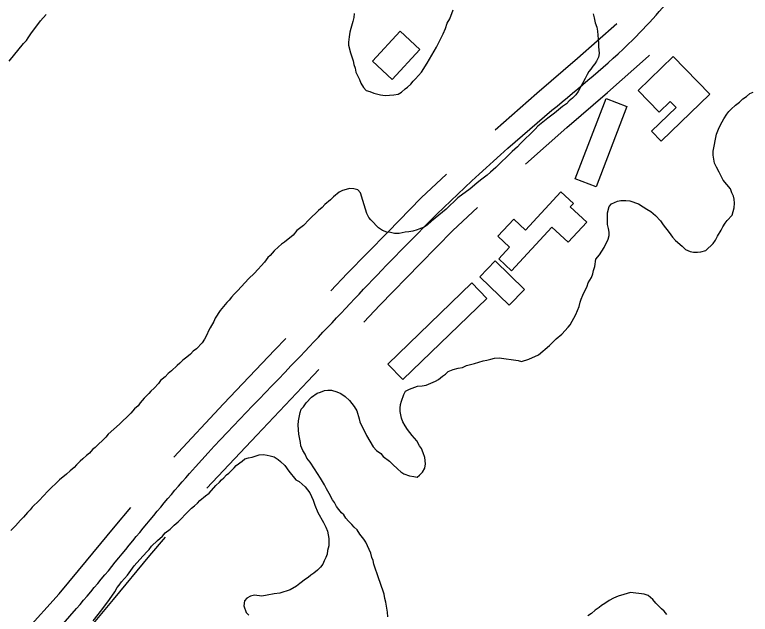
# Model space of a CAD drawing. Extents: x 3887375 to 3925618, y 296674 to 322633.
# Drawn here: x 3896986.8 to 3897472.2, y 306816.9 to 307212.4 of the extents above; entities that cross this region are included whole.
import ezdxf

# ---------------------------------------------------------------- set-up
doc = ezdxf.new("R2010")
doc.units = 0
for name, color, linetype in [('V-BLDG-OTLN', 7, 'Continuous'), ('V-RIVR-EDGE', 7, 'Continuous'), ('V-ROAD-CNTR', 7, 'Continuous'), ('V-SITE-VEGE', 7, 'Continuous')]:
    doc.layers.add(name, color=color, linetype=linetype)

msp = doc.modelspace()

# ---------------------------------------------------------------- linework, layer by layer
at = {"layer": 'V-BLDG-OTLN'}
for points in [[(3897222.93, 307181.78), (3897241.09, 307201.52), (3897254.16, 307189.5), (3897236, 307169.75)], [(3897398.33, 307162.29), (3897421.43, 307184.77), (3897445.47, 307160.07), (3897413.47, 307128.94), (3897407.08, 307135.52), (3897423.25, 307151.25), (3897419.44, 307155.17), (3897412.16, 307148.08)], [(3897390.82, 307151.88), (3897370.45, 307098.85), (3897356.76, 307104.1), (3897377.13, 307157.13)], [(3897341.33, 307072.24), (3897314.67, 307043.53), (3897306.21, 307051.37), (3897313.41, 307059.12), (3897305.64, 307066.33), (3897316.11, 307077.61), (3897323.89, 307070.38), (3897347.31, 307095.6), (3897355.56, 307087.93), (3897353.43, 307085.64), (3897364.34, 307075.51), (3897352.06, 307062.28)], [(3897303.84, 307049.96), (3897323.23, 307031.1), (3897313.12, 307020.72), (3897293.74, 307039.57)], [(3897233.12, 306981.84), (3897288.56, 307035.44), (3897298.37, 307025.29), (3897242.93, 306971.69)]]:
    msp.add_lwpolyline(points, close=True, dxfattribs=at)
at = {"layer": 'V-RIVR-EDGE'}
msp.add_spline([(3894498.05, 310522.42), (3894530.03, 310496.11), (3894553.78, 310474.69), (3894579.94, 310451.31), (3894614.83, 310419.17), (3894633.24, 310400.67), (3894662.79, 310372.43), (3894685.08, 310353.44), (3894692.35, 310347.11), (3894709.79, 310328.13), (3894746.59, 310285.3), (3894785.84, 310252.18), (3894809.57, 310225.9), (3894830.41, 310205.45), (3894852.71, 310189.85), (3894866.75, 310171.85), (3894915.18, 310120.25), (3894950.06, 310083.74), (3894971.37, 310062.81), (3894999, 310039.43), (3895025.16, 310017.03), (3895052.79, 309992.68), (3895092.99, 309952.27), (3895110.91, 309932.8), (3895141.44, 309903.1), (3895188.91, 309855.88), (3895222.82, 309821.31), (3895255.75, 309784.32), (3895319.22, 309722.49), (3895350.7, 309688.42), (3895358.44, 309676.26), (3895364.73, 309669.44), (3895374.92, 309663.11), (3895388.97, 309650.44), (3895410.77, 309628.05), (3895448.54, 309583.28), (3895480.52, 309554.06), (3895503.76, 309527.78), (3895533.8, 309499.54), (3895577.4, 309454.75), (3895606.95, 309425.54), (3895653.45, 309378.81), (3895685.92, 309349.1), (3895719.83, 309314.54), (3895749.38, 309285.81), (3895790.55, 309242.49), (3895837.06, 309195.75), (3895863.69, 309164.12), (3895900.02, 309127.61), (3895944.1, 309081.37), (3895955.73, 309070.65), (3895974.63, 309054.58), (3896002.25, 309033.14), (3896032.78, 309003.93), (3896062.81, 308972.29), (3896082.67, 308950.39), (3896119.48, 308911.93), (3896139.34, 308892.46), (3896151.96, 308889.51), (3896163.12, 308883.66), (3896167.95, 308873.93), (3896170.35, 308862.27), (3896184.39, 308844.27), (3896211.03, 308816.04), (3896224.12, 308810.18), (3896236.73, 308802.37), (3896249.8, 308786.8), (3896255.61, 308776.59), (3896270.64, 308766.35), (3896280.32, 308753.22), (3896295.82, 308737.15), (3896375.27, 308661.2), (3896425.17, 308610.08), (3896464.41, 308570.65), (3896519.63, 308515.64), (3896548.69, 308483.03), (3896563.22, 308467.45), (3896597.61, 308430.94), (3896635.89, 308396.37), (3896666.41, 308365.7), (3896681.42, 308349.64), (3896712.43, 308320.42), (3896746.34, 308287.31), (3896777.36, 308260.04), (3896801.58, 308235.7), (3896820.47, 308215.26), (3896842.76, 308195.29), (3896851.46, 308181.19), (3896882.46, 308148.57), (3896918.81, 308116.43), (3896962.9, 308074.56), (3896997.76, 308033.19), (3897029.24, 307998.63), (3897042.32, 307985), (3897083.5, 307945.57), (3897107.23, 307918.31), (3897123.21, 307898.85), (3897130, 307898.83), (3897142.13, 307892.97), (3897145.99, 307882.28), (3897149.85, 307874.01), (3897162.93, 307860.38), (3897188.6, 307833.12), (3897229.29, 307788.83), (3897267.56, 307752.31), (3897300.5, 307715.81), (3897334.4, 307680.27), (3897361.53, 307651.07), (3897384.78, 307628.19), (3897411.42, 307598.98), (3897445.81, 307563.45), (3897494.26, 307516.71), (3897543.17, 307462.68), (3897584.83, 307418.38), (3897609.05, 307394.04), (3897646.83, 307355.58), (3897678.81, 307323.94), (3897715.15, 307290.34), (3897751.96, 307253.34), (3897766.97, 307236.31), (3897837.68, 307158.43), (3897886.6, 307104.4), (3897936, 307048.43), (3897965.54, 307015.34), (3898010.59, 306970.06), (3898027.54, 306949.14), (3898044.99, 306935.98), (3898063.87, 306914.08), (3898089.05, 306882.46), (3898117.14, 306854.7), (3898160.23, 306801.18), (3898195.59, 306763.7), (3898235.79, 306719.89), (3898261.46, 306693.6), (3898297.3, 306650.78), (3898332.65, 306612.33), (3898369.94, 306568.04), (3898397.54, 306534.95), (3898422.23, 306505.75), (3898462.9, 306455.14), (3898495.34, 306417.18), (3898521.97, 306382.15), (3898601.37, 306284.34), (3898652.22, 306228.37), (3898693.37, 306177.28), (3898729.68, 306130.57), (3898777.13, 306074.12), (3898825.55, 306014.26), (3898848.79, 305986.04), (3898903.98, 305917.43), (3898957.25, 305854.65), (3898984.35, 305818.16), (3899049.73, 305744.67), (3899107.84, 305679.45), (3899129.14, 305651.72), (3899142.69, 305630.31), (3899156.24, 305611.83), (3899175.12, 305587.98), (3899224.03, 305529.59), (3899255.99, 305493.57), (3899288.9, 305449.3), (3899312.61, 305415.24), (3899375.55, 305336.9), (3899410.9, 305296.02), (3899442.85, 305252.24), (3899470.43, 305211.86), (3899531.42, 305133.52), (3899579.35, 305071.24), (3899616.14, 305025.99), (3899647.13, 304986.09), (3899690.7, 304931.1), (3899729.41, 304876.62), (3899753.62, 304846.93), (3899770.56, 304821.64), (3899817.5, 304755.48), (3899845.56, 304713.16), (3899868.3, 304677.16), (3899889.6, 304650.4), (3899911.39, 304623.64), (3899955.44, 304569.14), (3899987.39, 304526.81), (3900012.56, 304494.21), (3900025.63, 304476.21), (3900037.24, 304456.75), (3900061.94, 304431.93), (3900070.67, 304424.13), (3900074.53, 304414.41), (3900074.99, 304404.21), (3900073.03, 304397.9), (3900071.55, 304388.68), (3900071.54, 304383.82), (3900075.9, 304378.96), (3900087.05, 304374.07), (3900096.26, 304367.74), (3900108.39, 304362.37), (3900117.11, 304353.6), (3900140.84, 304326.35), (3900165.54, 304299.09), (3900226.07, 304227.55), (3900277.87, 304164.29), (3900319.98, 304105.91), (3900352.41, 304062.61), (3900384.36, 304023.2), (3900411.47, 303988.16), (3900438.1, 303954.1), (3900462.8, 303926.85), (3900556.24, 303812.49), (3900597.89, 303762.85), (3900633.71, 303716.63), (3900652.59, 303691.33), (3900701.96, 303626.62), (3900774.57, 303530.77), (3900849.12, 303437.34), (3900903.35, 303371.16), (3900928.05, 303343.42), (3900948.87, 303317.63), (3901001.17, 303258.26), (3901038.95, 303216.88), (3901074.78, 303173.09), (3901092.2, 303147.31), (3901171.6, 303050.47), (3901205, 303008.62), (3901238.41, 302968.23), (3901274.74, 302927.83), (3901303.3, 302893.77), (3901343.98, 302847.53), (3901366.73, 302816.4), (3901404.5, 302770.17), (3901454.38, 302715.17), (3901507.18, 302659.19), (3901551.73, 302608.09), (3901584.66, 302570.61), (3901650.02, 302491.29), (3901680.99, 302443.62), (3901717.76, 302388.17), (3901785.52, 302298.16), (3901789.55, 302293.3)], degree=3, dxfattribs=at)
at = {"layer": 'V-ROAD-CNTR'}
for points in [[(3897303.96, 307136.43), (3897331.47, 307160.64), (3897358.28, 307183.68), (3897384.22, 307206.64)], [(3897323.79, 307113.91), (3897351.15, 307138), (3897378, 307161.07), (3897405.05, 307185.01), (3897405.7, 307185.69)], [(3897232.95, 307068.96), (3897254.99, 307091.53), (3897271.86, 307107.17)], [(3897254.41, 307048), (3897275.94, 307070.04), (3897292.26, 307085.18)], [(3897195.36, 307030.15), (3897206.22, 307041.6), (3897232.95, 307068.96)], [(3897217.13, 307009.51), (3897227.84, 307020.79), (3897254.41, 307048)], [(3897091.79, 306920.63), (3897124.69, 306955.68), (3897158.46, 306991.23), (3897165.74, 306998.91)], [(3897113.66, 306900.1), (3897146.5, 306935.08), (3897180.22, 306970.58), (3897187.51, 306978.27)], [(3897028.86, 306845.77), (3897053.06, 306875.03), (3897063.42, 306887.25)], [(3897051.98, 306826.65), (3897076.07, 306855.77), (3897086.31, 306867.86)], [(3896993.84, 306805.84), (3897016.21, 306830.48), (3897028.86, 306845.77)], [(3897016.06, 306785.68), (3897038.89, 306810.83), (3897051.98, 306826.65)]]:
    msp.add_lwpolyline(points, dxfattribs=at)
msp.add_spline([(3896823.87, 306627.19), (3896878.89, 306676.96), (3896954.18, 306744.12), (3897027.55, 306820.66), (3897102.07, 306909.67), (3897169.34, 306980.9), (3897265.46, 307080.78), (3897341.31, 307149.32), (3897394.64, 307195.83), (3897428.95, 307233.86), (3897458.52, 307269)], degree=3, dxfattribs=at)
at = {"layer": 'V-SITE-VEGE'}
for points in [[(3897210.81, 307213.11), (3897210.51, 307210.49), (3897209.95, 307207.88), (3897208.58, 307203.19), (3897208.02, 307200.84), (3897207.46, 307197.7), (3897207.15, 307194.3), (3897207.12, 307192.21), (3897208.36, 307187.21), (3897210.12, 307181.95), (3897210.61, 307179.59), (3897211.37, 307177.22), (3897211.85, 307174.59), (3897213.13, 307171.96), (3897214.4, 307169.58), (3897215.16, 307167.21), (3897216.95, 307164.31), (3897218.76, 307162.45), (3897221.1, 307161.63), (3897223.71, 307160.55), (3897228.14, 307159.44), (3897231.29, 307159.14), (3897237.05, 307159.58), (3897239.94, 307160.07), (3897242.05, 307161.35), (3897244.44, 307163.41), (3897246.03, 307164.7), (3897248.15, 307166.5), (3897249.75, 307168.57), (3897251.34, 307170.12), (3897255.33, 307174.52), (3897259.08, 307180.49), (3897265.25, 307190.89), (3897269.56, 307199.73), (3897271.18, 307203.38), (3897272.27, 307206.77), (3897273.88, 307209.62), (3897276.06, 307215.62)], [(3896983.03, 307181.66), (3896992.62, 307193.32), (3896994.49, 307195.39), (3896995.56, 307197.21), (3896997.43, 307199.8), (3897003.83, 307208.35), (3897007.55, 307212.49)], [(3897368.48, 307213.04), (3897369.23, 307210.41), (3897369.97, 307207), (3897370.98, 307204.1), (3897371.47, 307201.48), (3897372.15, 307193.61), (3897372.12, 307191.52), (3897372.58, 307186.79), (3897372.02, 307184.44), (3897370.68, 307181.85), (3897369.6, 307180.02), (3897368.27, 307178.47), (3897366.93, 307176.4), (3897365.6, 307174.84), (3897364.53, 307173.02), (3897363.19, 307170.42), (3897361.84, 307167.56), (3897358.61, 307161.84), (3897357.01, 307159.51), (3897354.89, 307157.44), (3897352.77, 307155.64), (3897350.91, 307153.57), (3897348.26, 307151.77), (3897342.96, 307147.39), (3897338.73, 307144.04), (3897334.23, 307140.7), (3897332.11, 307138.9), (3897330.25, 307136.82), (3897320.42, 307127.27), (3897318.56, 307125.2), (3897315.12, 307122.1), (3897304.23, 307111.52), (3897300.78, 307108.42), (3897298.66, 307106.61), (3897296.02, 307104.55), (3897294.16, 307103.27), (3897291.78, 307101.21), (3897287.28, 307097.6), (3897279.34, 307091.69), (3897271.64, 307084.2), (3897261.84, 307076.21), (3897259.19, 307073.89), (3897257.07, 307072.35), (3897254.7, 307071.33), (3897252.33, 307070.58), (3897249.44, 307069.57), (3897246.81, 307069.08), (3897244.45, 307068.85), (3897240.51, 307068.12), (3897237.37, 307068.17), (3897234.76, 307068.73), (3897232.41, 307069.02), (3897229.54, 307070.11), (3897226.94, 307071.71), (3897225.39, 307073.31)], [(3897353.44, 307007.85), (3897357.2, 307014.61), (3897359.36, 307019.82), (3897359.93, 307022.69), (3897360.74, 307024.77), (3897361.82, 307027.38), (3897364.52, 307033.36), (3897365.34, 307035.44), (3897367.48, 307039.08), (3897368.3, 307041.42), (3897368.85, 307043.77), (3897369.67, 307046.38), (3897370.26, 307051.09), (3897372.66, 307053.93), (3897375.87, 307058.86), (3897378.56, 307064.33), (3897379.12, 307066.67), (3897379.15, 307069.03), (3897378.66, 307071.39), (3897377.91, 307074.02), (3897378.01, 307081.61), (3897379.12, 307085.79), (3897380.71, 307087.6), (3897382.56, 307088.62), (3897384.67, 307089.38), (3897386.77, 307089.87), (3897390.17, 307089.83), (3897392.79, 307089.53), (3897398.52, 307087.62), (3897401.63, 307085.74), (3897403.97, 307084.14), (3897406.57, 307082.53), (3897409.67, 307079.87), (3897413.03, 307076.42), (3897414.82, 307073.78), (3897418.68, 307068.75), (3897420.99, 307065.57), (3897422.8, 307063.45), (3897427.2, 307059.73), (3897429.53, 307057.6), (3897432.65, 307056.25), (3897434.74, 307055.7), (3897437.36, 307055.66), (3897439.71, 307055.89), (3897442.87, 307056.9), (3897447.65, 307061.54), (3897449.25, 307063.62), (3897450.59, 307066.22), (3897453, 307070.37), (3897454.08, 307072.45), (3897455.68, 307074.79), (3897457.02, 307076.6), (3897460.21, 307080.22), (3897461.03, 307082.57), (3897461.58, 307084.92), (3897461.89, 307088.05), (3897461.66, 307090.68), (3897461.17, 307092.78), (3897460.15, 307094.89), (3897459.14, 307097.52), (3897454.24, 307103.35), (3897451.7, 307108.62), (3897449.91, 307111.78), (3897448.63, 307114.42), (3897447.66, 307119.67), (3897447.7, 307122.29), (3897449.95, 307133.52), (3897451.3, 307136.9), (3897452.65, 307139.76), (3897454.8, 307143.66), (3897456.67, 307146.78), (3897458.01, 307148.59), (3897459.6, 307150.14), (3897462.51, 307152.72), (3897465.16, 307154.78), (3897467.28, 307156.84), (3897469.66, 307158.38), (3897472.04, 307160.44), (3897474.15, 307161.2)], [(3897225.39, 307073.31), (3897223.59, 307075.43), (3897221.78, 307077.02), (3897220.49, 307078.61), (3897219.22, 307081.25), (3897218.21, 307084.15), (3897216.45, 307089.93), (3897214.95, 307094.93), (3897213.14, 307096.79), (3897210.54, 307097.61), (3897207.65, 307097.65), (3897205.55, 307097.15), (3897203.19, 307096.4), (3897200.81, 307095.39), (3897197.1, 307092.29), (3897195.24, 307090.22), (3897191.53, 307087.13), (3897189.68, 307085.32), (3897187.29, 307083.26), (3897181.18, 307077.32), (3897177.46, 307073.44), (3897172.96, 307070.1), (3897170.56, 307066.99), (3897164.74, 307062.35), (3897162.89, 307061.07), (3897160.77, 307059.26), (3897158.11, 307056.68), (3897155.45, 307053.58), (3897153.86, 307052.29), (3897151.72, 307049.17), (3897149.33, 307046.85), (3897147.47, 307044.52), (3897144.81, 307041.67), (3897141.36, 307038.32), (3897133.92, 307030.3), (3897131.53, 307027.98), (3897129.93, 307026.16), (3897128.33, 307024.09), (3897126.74, 307022.54), (3897122.48, 307017.36), (3897119, 307012.17), (3897118.19, 307010.09), (3897115.77, 307005.93), (3897114.7, 307003.85), (3897113.61, 307001.24), (3897112, 306998.38), (3897110.4, 306996.05), (3897106.67, 306991.91), (3897104.56, 306990.37), (3897102.7, 306988.56), (3897100.31, 306986.5), (3897097.67, 306984.44), (3897095.81, 306982.63), (3897093.96, 306981.08), (3897090.24, 306977.47), (3897088.12, 306975.66), (3897085.99, 306973.6), (3897083.08, 306971.02), (3897081.74, 306969.2), (3897078.82, 306966.1), (3897076.7, 306964.03), (3897075.36, 306962.48), (3897072.18, 306959.38), (3897069.52, 306956.27), (3897068.18, 306954.46), (3897065.8, 306952.4), (3897063.4, 306949.55), (3897061.01, 306947.22), (3897057.83, 306944.39), (3897055.97, 306942.32), (3897048.54, 306935.61), (3897046.95, 306933.8), (3897039.78, 306926.82), (3897038.19, 306925.53), (3897036.06, 306923.21), (3897034.21, 306921.66), (3897031.82, 306919.34), (3897029.96, 306917.79), (3897027.57, 306915.47), (3897025.98, 306913.66), (3897023.33, 306911.6), (3897020.94, 306909.27), (3897016.44, 306905.67), (3897008.74, 306898.18), (3897005.82, 306895.07), (3897002.89, 306891.97), (3896998.38, 306887.58), (3896997.05, 306885.77), (3896995.19, 306883.96), (3896992.53, 306880.85), (3896990.67, 306879.04), (3896987.21, 306875.16), (3896984.29, 306872.06)], [(3897204.04, 306882.39), (3897202.49, 306883.72), (3897200.69, 306886.1), (3897199.14, 306887.96), (3897197.87, 306890.59), (3897196.59, 306892.44), (3897194.29, 306896.66), (3897192.5, 306899.57), (3897191.22, 306902.2), (3897188.67, 306906.69), (3897186.61, 306909.86), (3897184.56, 306912.77), (3897181.74, 306917.26), (3897179.68, 306919.9), (3897178.41, 306922.54), (3897176.87, 306924.92), (3897175.6, 306928.08), (3897175.37, 306930.17), (3897174.4, 306935.69), (3897173.96, 306941.72), (3897174, 306944.6), (3897175.12, 306950.08), (3897175.94, 306952.16), (3897177.27, 306953.71), (3897179.13, 306956.3), (3897182.59, 306960.19), (3897186.29, 306962.75), (3897188.66, 306963.51), (3897191.29, 306964.52), (3897193.39, 306964.75), (3897195.75, 306964.72), (3897199.39, 306963.62), (3897202, 306962.54), (3897204.85, 306960.66), (3897207.7, 306958.01), (3897210.78, 306954.04), (3897212.58, 306951.13), (3897214.08, 306945.88), (3897214.57, 306943.78), (3897218.9, 306934.81), (3897223.25, 306927.42), (3897225.57, 306925.03), (3897228.43, 306922.9), (3897229.97, 306921.05), (3897234.11, 306917.85), (3897236.19, 306915.99), (3897239.54, 306912.54), (3897241.61, 306910.94), (3897243.69, 306909.6), (3897247.34, 306908.24), (3897250.21, 306907.68), (3897252.3, 306907.39), (3897253.89, 306908.67), (3897256.01, 306910.74), (3897257.36, 306913.34), (3897257.92, 306916.21), (3897257.45, 306920.41), (3897256.45, 306923.3), (3897255.18, 306926.2), (3897253.89, 306928.05), (3897252.1, 306931.22), (3897249.01, 306934.92), (3897245.93, 306938.89), (3897244.39, 306941.27), (3897242.85, 306943.91), (3897242.1, 306946.28), (3897241.11, 306950.74), (3897241.14, 306952.84), (3897241.44, 306955.19), (3897241.99, 306957.54), (3897243.62, 306961.97), (3897244.7, 306964.05), (3897247.33, 306965.32), (3897252.6, 306967.34), (3897255.74, 306967.56), (3897258.37, 306968.05), (3897264.43, 306970.58), (3897266.54, 306971.86), (3897269.18, 306973.92), (3897271.04, 306975.21), (3897272.89, 306977.02), (3897276.05, 306978.28), (3897279.47, 306979.28), (3897282.36, 306979.77), (3897284.99, 306981.04), (3897290.25, 306982.27), (3897293.14, 306983.28), (3897296.03, 306984.03), (3897298.39, 306984.52), (3897301.02, 306985.27), (3897303.39, 306985.76), (3897306.53, 306985.98), (3897319.07, 306984.24), (3897321.16, 306983.68), (3897326.16, 306985.18), (3897332.48, 306987.98), (3897339.63, 306994.16), (3897344.15, 306998.55), (3897347.85, 307001.64), (3897352.11, 307006.3), (3897353.44, 307007.85)], [(3897038.49, 306812.58), (3897044.35, 306819.83), (3897049.42, 306826.57), (3897052.89, 306831.76), (3897054.5, 306834.62), (3897055.83, 306836.17), (3897057.17, 306838.25), (3897061.16, 306842.64), (3897065.7, 306848.86), (3897069.42, 306853), (3897073.94, 306858.18), (3897075.53, 306859.73), (3897077.13, 306861.8), (3897081.11, 306865.67), (3897084.29, 306868.51), (3897086.16, 306870.58), (3897089.33, 306873.15), (3897091.99, 306875.74), (3897094.63, 306877.79), (3897096.49, 306879.6), (3897099.68, 306883.22), (3897103.4, 306886.84), (3897105.51, 306888.38), (3897107.37, 306890.19), (3897108.97, 306892), (3897112.68, 306895.09), (3897115.06, 306896.89), (3897119.58, 306901.8), (3897121.97, 306904.13), (3897123.29, 306905.68), (3897124.88, 306906.97), (3897126.48, 306908.78), (3897128.07, 306910.07), (3897131.52, 306913.42), (3897132.85, 306914.98), (3897136.82, 306917.8), (3897138.67, 306919.35), (3897141.04, 306920.1), (3897143.4, 306920.59), (3897146.03, 306921.34), (3897148.14, 306922.1), (3897151.02, 306922.32), (3897153.37, 306921.76), (3897155.46, 306921.48), (3897158.06, 306920.65)], [(3897158.06, 306920.65), (3897160.66, 306919.05), (3897162.21, 306917.72), (3897165.06, 306915.06), (3897167.63, 306911.36), (3897172.42, 306905.6), (3897174.5, 306904.53), (3897178.37, 306901.07), (3897179.92, 306898.95), (3897181.46, 306897.1), (3897183.75, 306892.09), (3897184.75, 306888.94), (3897186.78, 306883.93), (3897190.62, 306877.34), (3897192.15, 306874.44), (3897193.16, 306871.8), (3897194.14, 306866.82), (3897194.08, 306862.1), (3897193.25, 306858.97), (3897192.95, 306856.62), (3897192.13, 306854.28), (3897191.06, 306852.2), (3897190.24, 306849.85), (3897188.64, 306848.04), (3897186.52, 306845.97), (3897184.14, 306843.91), (3897182.29, 306842.63), (3897180.43, 306841.08), (3897178.59, 306840.06), (3897174.88, 306837.23), (3897172.76, 306835.43), (3897168.54, 306833.13), (3897161.7, 306830.86), (3897158.03, 306830.39), (3897153.3, 306829.41), (3897149.89, 306828.93), (3897144.93, 306829.53), (3897142.3, 306828.78), (3897139.93, 306827.5), (3897138.33, 306825.69), (3897138.02, 306822.55), (3897139.53, 306818.08), (3897141.34, 306816.22)], [(3897232.97, 306815.23), (3897232.75, 306818.37), (3897231.79, 306824.93), (3897231.04, 306827.3), (3897230.56, 306830.18), (3897229.81, 306832.81), (3897228.79, 306835.18), (3897228.04, 306837.81), (3897227.03, 306840.18), (3897223.75, 306849.91), (3897223.27, 306852.28), (3897222.51, 306854.38), (3897221.76, 306857.27), (3897220.75, 306859.64), (3897218.46, 306864.39), (3897217.18, 306866.5), (3897214.6, 306869.68), (3897212.81, 306872.58), (3897210.74, 306874.44), (3897209.19, 306876.04), (3897207.13, 306878.42), (3897205.32, 306880.28), (3897204.04, 306882.39)], [(3897417.17, 306816.81), (3897415.37, 306818.93), (3897413.56, 306820.53), (3897412.01, 306822.12), (3897409.94, 306824.24), (3897407.88, 306826.63), (3897404.78, 306829.29), (3897402.17, 306830.11), (3897393.28, 306831.28), (3897390.92, 306830.53), (3897388.81, 306830.03), (3897385.13, 306828.77), (3897381.97, 306827.51), (3897379.07, 306825.98), (3897376.16, 306823.92), (3897374.05, 306822.64), (3897372.46, 306821.35), (3897369.82, 306819.55), (3897367.43, 306817.49), (3897365.05, 306815.96)]]:
    msp.add_lwpolyline(points, dxfattribs=at)

doc.saveas('drawing.dxf')
